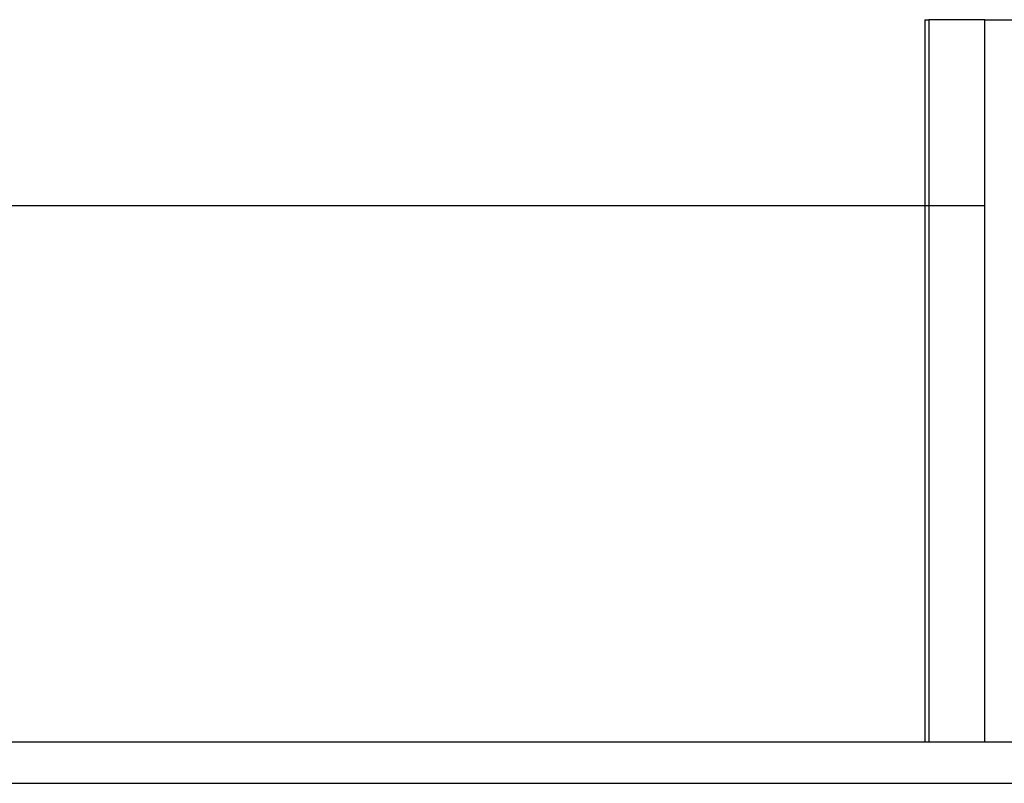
# Model space of a CAD drawing. Header units: millimetres. Extents: x 2891 to 6329, y -1599 to 860.
# Tile 442 of 620: x 5417 to 5429, y -898 to -889. Entities that reach past the tile are written whole.
import ezdxf

# ---------------------------------------------------------------- set-up
doc = ezdxf.new("R2010")
doc.units = ezdxf.units.MM
doc.layers.get('0').update_dxf_attribs({"linetype": 'CONTINUOUS'})
doc.layers.add('2', color=7, linetype='CONTINUOUS', true_color=0xffffff)

msp = doc.modelspace()

# ---------------------------------------------------------------- linework, layer by layer
at = {"linetype": 'Continuous'}
for p, q in [((5380.273, -890.953), (5429.093, -890.953)), ((5639.941, -897.453), (5376.766, -897.453))]:
    msp.add_line(p, q, dxfattribs=at)
msp.add_line((5288.766, -897.953), (6030.766, -897.953))
at = {"layer": '2', "color": 0, "linetype": 'Continuous'}
for p, q in [((5428.366, -888.703), (5428.366, -897.453)), ((5428.366, -888.703), (5428.416, -888.703)), ((5429.093, -888.703), (5428.416, -888.703)), ((5428.416, -888.703), (5428.416, -897.453)), ((5429.093, -888.703), (5432.766, -888.703)), ((5429.093, -897.453), (5429.093, -888.703))]:
    msp.add_line(p, q, dxfattribs=at)

doc.saveas('drawing.dxf')
